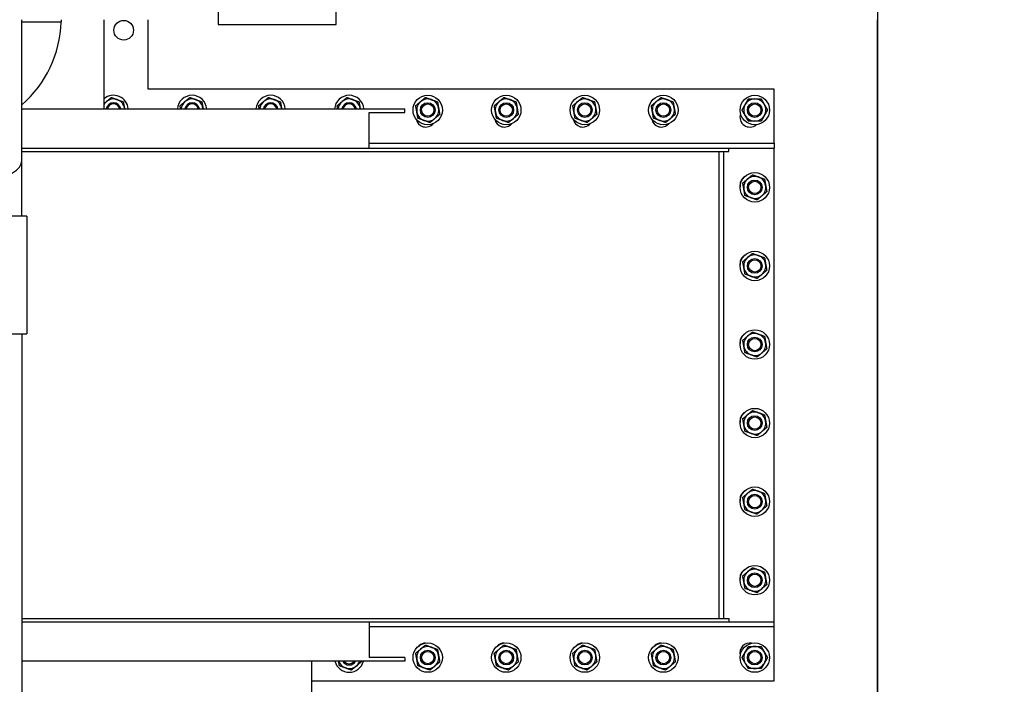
# Model space of a CAD drawing. Header units: inches. Extents: x 24 to 1128, y -94 to 748.
# Tile 397 of 573: x 429 to 479, y 492 to 526. Entities that reach past the tile are written whole.
import ezdxf

# ---------------------------------------------------------------- set-up
doc = ezdxf.new("R2010")
doc.units = ezdxf.units.IN
doc.header["$LTSCALE"] = 32
doc.header["$MEASUREMENT"] = 0
doc.layers.add('Dimension (ANSI)', color=7, linetype='Continuous', lineweight=25)
doc.layers.add('Visible (ANSI)', color=7, linetype='Continuous', lineweight=30)
doc.styles.add('Note Text (ANSI)', font='tahoma.ttf')
doc.dimstyles.new('Architectural (ANSI)', dxfattribs={"dimscale": 32, "dimtxt": 0.125, "dimasz": 0.098425, "dimexe": 0.125, "dimexo": 0.0625, "dimgap": 0.031496, "dimtad": 0, "dimtih": 1, "dimtoh": 1, "dimdec": 4, "dimrnd": 1e-08, "dimzin": 3, "dimdsep": 46, "dimlunit": 4, "dimtxsty": 'Note Text (ANSI)', "dimcen": 0.09, "dimdle": 0.393701, "dimclrd": 256, "dimclre": 256, "dimclrt": 256, "dimadec": 0, "dimazin": 3, "dimtfac": 0.96, "dimtofl": 0, "dimtmove": 0, "dimatfit": 3, "dimfxl": 1, "dimfrac": 2, "dimtolj": 1, "dimtzin": 12, "dimlwd": -1, "dimlwe": -1, "dimarcsym": 0})

# ---------------------------------------------------------------- blocks, each defined once
blk = doc.blocks.new('*D15')
at = {"layer": 'Defpoints', "color": 0, "transparency": 16777216}
for p in [(730.383, 552.029), (472.383, 538.198), (730.383, 454.747)]:
    blk.add_point(p, dxfattribs=at)
at = {"layer": 'Dimension (ANSI)', "transparency": 16777216}
for p, q in [((730.383, 550.029), (730.383, 450.747)), ((472.383, 536.198), (472.383, 450.747)), ((475.533, 454.747), (556.986, 454.747)), ((727.234, 454.747), (572.78, 454.747))]:
    blk.add_line(p, q, dxfattribs=at)
for points in [[(475.533, 455.272), (475.533, 454.222), (472.383, 454.747)], [(727.234, 455.272), (727.234, 454.222), (730.383, 454.747)]]:
    blk.add_solid(points, dxfattribs=at)
at = {"layer": 'Dimension (ANSI)', "transparency": 16777216, "insert": (557.994, 456.83), "char_height": 4, "attachment_point": 1, "style": 'Note Text (ANSI)'}
blk.add_mtext('\\A1;21\'-6"', dxfattribs=at)
blk = doc.blocks.new('*D22')
at = {"layer": 'Defpoints', "color": 0, "transparency": 16777216}
for p in [(438.48, 699.411), (351.857, 463.849), (472.383, 463.849)]:
    blk.add_point(p, dxfattribs=at)
at = {"layer": 'Dimension (ANSI)', "transparency": 16777216}
for p, q in [((436.48, 699.411), (347.857, 699.411)), ((351.857, 696.261), (351.857, 597.163)), ((351.857, 466.999), (351.857, 590.097)), ((470.383, 463.849), (347.857, 463.849))]:
    blk.add_line(p, q, dxfattribs=at)
for points in [[(351.332, 696.261), (352.382, 696.261), (351.857, 699.411)], [(351.332, 466.999), (352.382, 466.999), (351.857, 463.849)]]:
    blk.add_solid(points, dxfattribs=at)
at = {"layer": 'Dimension (ANSI)', "transparency": 16777216, "insert": (338.708, 596.155), "char_height": 4, "attachment_point": 1, "style": 'Note Text (ANSI)'}
blk.add_mtext('\\A1;19\'-7 9/16"', dxfattribs=at)

msp = doc.modelspace()

# ---------------------------------------------------------------- linework, layer by layer
at = {"layer": 'Visible (ANSI)'}
for p, q in [((438.80639, 538.44802), (438.80639, 525.94802)), ((444.80639, 525.94802), (444.80639, 538.44802)), ((428.80639, 519.0211), (428.80639, 526.19802)), ((428.80639, 526.08152), (430.80639, 526.08152)), ((430.80639, 526.19802), (430.80639, 526.08152)), ((432.99389, 521.66152), (432.99389, 526.19802)), ((435.24389, 522.66152), (435.24389, 526.19802)), ((472.38339, 463.84902), (472.38339, 526.19802)), ((438.80639, 525.94802), (444.80639, 525.94802)), ((467.12709, 522.66152), (435.24389, 522.66152)), ((467.12709, 519.91152), (467.12709, 522.66152)), ((428.80639, 521.66152), (448.30639, 521.66152)), ((448.30639, 521.47402), (448.30639, 521.66152)), ((446.49389, 521.47402), (448.30639, 521.47402)), ((446.49389, 519.66152), (446.49389, 521.47402)), ((428.80639, 519.66152), (464.68749, 519.66152)), ((446.49389, 519.91152), (467.12709, 519.91152)), ((464.68749, 519.66152), (464.80639, 519.66152)), ((464.80639, 519.48222), (464.80639, 519.66152)), ((464.80639, 519.66152), (467.12709, 519.66152)), ((467.12709, 519.91152), (467.12709, 519.66152)), ((467.12709, 495.53652), (467.12709, 519.66152)), ((428.80639, 519.48222), (464.68749, 519.48222)), ((428.80639, 516.19802), (428.80639, 519.0211)), ((464.30639, 519.48222), (464.30639, 495.71582)), ((464.55639, 495.71582), (464.55639, 519.48222)), ((464.68749, 519.48222), (464.80639, 519.48222)), ((429.05639, 516.19802), (416.55639, 516.19802)), ((429.05639, 516.19802), (429.05639, 510.19802)), ((416.55639, 510.19802), (429.05639, 510.19802)), ((428.80638, 510.19802), (428.80638, 491.52702)), ((428.80638, 495.71582), (464.68749, 495.71582)), ((428.80638, 495.53652), (464.68749, 495.53652)), ((446.49389, 495.53652), (446.49389, 493.72402)), ((464.68749, 495.71582), (464.80639, 495.71582)), ((464.68749, 495.53652), (464.80639, 495.53652)), ((464.80639, 495.71582), (464.80639, 495.53652)), ((464.80639, 495.53652), (467.12709, 495.53652)), ((467.12709, 495.28652), (467.12709, 495.53652)), ((467.12709, 495.28652), (446.49389, 495.28652)), ((467.12709, 492.53652), (467.12709, 495.28652)), ((448.30639, 493.53652), (428.80638, 493.53652)), ((443.55639, 493.53652), (443.55639, 490.34652)), ((448.30639, 493.72402), (446.49389, 493.72402)), ((448.30639, 493.72402), (448.30639, 493.53652)), ((443.55639, 492.53652), (467.12709, 492.53652))]:
    msp.add_line(p, q, dxfattribs=at)
for centre, radius in [((433.99389, 525.66152), 0.5), ((449.47714, 521.59902), 0.75), ((453.47714, 521.59902), 0.75), ((457.47714, 521.59902), 0.75), ((461.47714, 521.59902), 0.75), ((466.13339, 521.59902), 0.75), ((449.47714, 521.59902), 0.37513), ((449.47714, 521.59902), 0.375), ((449.47714, 521.59902), 0.31366), ((453.47714, 521.59902), 0.37513), ((453.47714, 521.59902), 0.375), ((453.47714, 521.59902), 0.31366), ((457.47714, 521.59902), 0.37513), ((457.47714, 521.59902), 0.375), ((457.47714, 521.59902), 0.31366), ((461.47714, 521.59902), 0.37513), ((461.47714, 521.59902), 0.375), ((461.47714, 521.59902), 0.31366), ((466.13339, 521.59902), 0.37513), ((466.13339, 521.59902), 0.375), ((466.13339, 521.59902), 0.31366), ((466.13339, 517.66152), 0.75), ((466.13339, 517.66152), 0.37513), ((466.13339, 517.66152), 0.375), ((466.13339, 517.66152), 0.31366), ((466.13339, 513.66152), 0.75), ((466.13339, 513.66152), 0.37513), ((466.13339, 513.66152), 0.375), ((466.13339, 513.66152), 0.31366), ((466.13339, 509.66152), 0.75), ((466.13339, 509.66152), 0.37513), ((466.13339, 509.66152), 0.375), ((466.13339, 509.66152), 0.31366), ((466.13339, 505.66152), 0.75), ((466.13339, 505.66152), 0.37513), ((466.13339, 505.66152), 0.375), ((466.13339, 505.66152), 0.31366), ((466.13339, 501.66152), 0.75), ((466.13339, 501.66152), 0.37513), ((466.13339, 501.66152), 0.375), ((466.13339, 501.66152), 0.31366), ((466.13339, 497.66152), 0.75), ((466.13339, 497.66152), 0.37513), ((466.13339, 497.66152), 0.375), ((466.13339, 497.66152), 0.31366), ((449.47714, 493.72402), 0.75), ((453.47714, 493.72402), 0.75), ((457.47714, 493.72402), 0.75), ((461.47714, 493.72402), 0.75), ((466.13339, 493.72402), 0.75), ((449.47714, 493.72402), 0.37513), ((449.47714, 493.72402), 0.375), ((449.47714, 493.72402), 0.31366), ((453.47714, 493.72402), 0.37513), ((453.47714, 493.72402), 0.375), ((453.47714, 493.72402), 0.31366), ((457.47714, 493.72402), 0.37513), ((457.47714, 493.72402), 0.375), ((457.47714, 493.72402), 0.31366), ((461.47714, 493.72402), 0.37513), ((461.47714, 493.72402), 0.375), ((461.47714, 493.72402), 0.31366), ((466.13339, 493.72402), 0.37513), ((466.13339, 493.72402), 0.375), ((466.13339, 493.72402), 0.31366)]:
    msp.add_circle(centre, radius, dxfattribs=at)
for centre, radius, start, end in [((424.98237, 526.2576), 5.82669, 311.017927, 358.268238), ((433.47714, 521.59902), 0.75, 4.780192, 130.115709), ((433.47714, 521.59902), 0.5625, 130.16068, 149.216925), ((433.47714, 521.59902), 0.5625, 70.16068, 130.16068), ((433.47714, 521.59902), 0.5625, 10.16068, 70.16068), ((437.47714, 521.59902), 0.75, 4.780192, 175.219808), ((437.47714, 521.59902), 0.5625, 130.16068, 173.62063), ((437.47714, 521.59902), 0.5625, 70.16068, 130.16068), ((437.47714, 521.59902), 0.5625, 10.16068, 70.16068), ((441.47714, 521.59902), 0.75, 4.780192, 175.219808), ((441.47714, 521.59902), 0.5625, 130.16068, 173.62063), ((441.47714, 521.59902), 0.5625, 70.16068, 130.16068), ((441.47714, 521.59902), 0.5625, 10.16068, 70.16068), ((445.47714, 521.59902), 0.75, 4.780192, 175.219808), ((445.47714, 521.59902), 0.5625, 130.16068, 173.62063), ((445.47714, 521.59902), 0.5625, 70.16068, 130.16068), ((445.47714, 521.59902), 0.5625, 10.16068, 70.16068), ((449.47714, 521.59902), 0.5625, 130.16068, 190.16068), ((449.47714, 521.59902), 0.5625, 70.16068, 130.16068), ((449.47714, 521.59902), 0.5625, 10.16068, 70.16068), ((453.47714, 521.59902), 0.5625, 130.16068, 190.16068), ((453.47714, 521.59902), 0.5625, 70.16068, 130.16068), ((453.47714, 521.59902), 0.5625, 10.16068, 70.16068), ((457.47714, 521.59902), 0.5625, 130.16068, 190.16068), ((457.47714, 521.59902), 0.5625, 70.16068, 130.16068), ((457.47714, 521.59902), 0.5625, 10.16068, 70.16068), ((461.47714, 521.59902), 0.5625, 130.16068, 190.16068), ((461.47714, 521.59902), 0.5625, 70.16068, 130.16068), ((461.47714, 521.59902), 0.5625, 10.16068, 70.16068), ((466.13339, 521.59902), 0.5625, 90, 150), ((466.13339, 521.59902), 0.5625, 30, 90), ((433.47714, 521.59902), 0.37513, 9.5908, 170.4092), ((433.47714, 521.59902), 0.375, 9.594068, 170.405932), ((433.47714, 521.59902), 0.31366, 11.493895, 168.506105), ((433.47714, 521.59902), 0.5625, 6.37937, 10.16068), ((437.47714, 521.59902), 0.37513, 9.5908, 170.4092), ((437.47714, 521.59902), 0.375, 9.594068, 170.405932), ((437.47714, 521.59902), 0.31366, 11.493895, 168.506105), ((437.47714, 521.59902), 0.5625, 6.37937, 10.16068), ((441.47714, 521.59902), 0.37513, 9.5908, 170.4092), ((441.47714, 521.59902), 0.375, 9.594068, 170.405932), ((441.47714, 521.59902), 0.31366, 11.493895, 168.506105), ((441.47714, 521.59902), 0.5625, 6.37937, 10.16068), ((445.47714, 521.59902), 0.37513, 9.5908, 170.4092), ((445.47714, 521.59902), 0.375, 9.594068, 170.405932), ((445.47714, 521.59902), 0.31366, 11.493895, 168.506105), ((445.47714, 521.59902), 0.5625, 6.37937, 10.16068), ((449.47714, 521.59902), 0.5625, 310.16068, 10.16068), ((453.47714, 521.59902), 0.5625, 310.16068, 10.16068), ((457.47714, 521.59902), 0.5625, 310.16068, 10.16068), ((461.47714, 521.59902), 0.5625, 310.16068, 10.16068), ((466.13339, 521.59902), 0.5625, 150, 210), ((466.13339, 521.59902), 0.5625, 330, 30), ((449.37709, 521.23222), 0.5, 190.957531, 318.528266), ((449.47714, 521.59902), 0.5625, 190.16068, 250.16068), ((449.47714, 521.59902), 0.5625, 250.16068, 310.16068), ((453.37709, 521.23222), 0.5, 190.957531, 318.528266), ((453.47714, 521.59902), 0.5625, 190.16068, 250.16068), ((453.47714, 521.59902), 0.5625, 250.16068, 310.16068), ((457.37709, 521.23222), 0.5, 190.957531, 318.528266), ((457.47714, 521.59902), 0.5625, 190.16068, 250.16068), ((457.47714, 521.59902), 0.5625, 250.16068, 310.16068), ((461.37709, 521.23222), 0.5, 190.957531, 318.528266), ((461.47714, 521.59902), 0.5625, 190.16068, 250.16068), ((461.47714, 521.59902), 0.5625, 250.16068, 310.16068), ((465.87709, 521.23222), 0.5, 159.58663, 310.525835), ((466.13339, 521.59902), 0.5625, 210, 270), ((466.13339, 521.59902), 0.5625, 270, 330), ((465.87709, 517.77832), 0.5, 121.377717, 189.62326), ((466.13339, 517.66152), 0.5625, 130.16068, 190.16068), ((466.13339, 517.66152), 0.5625, 70.16068, 130.16068), ((466.13339, 517.66152), 0.5625, 10.16068, 70.16068), ((466.13339, 517.66152), 0.5625, 190.16068, 250.16068), ((466.13339, 517.66152), 0.5625, 310.16068, 10.16068), ((466.13339, 517.66152), 0.5625, 250.16068, 310.16068), ((465.87709, 513.77832), 0.5, 121.377717, 189.62326), ((466.13339, 513.66152), 0.5625, 130.16068, 190.16068), ((466.13339, 513.66152), 0.5625, 70.16068, 130.16068), ((466.13339, 513.66152), 0.5625, 10.16068, 70.16068), ((466.13339, 513.66152), 0.5625, 190.16068, 250.16068), ((466.13339, 513.66152), 0.5625, 310.16068, 10.16068), ((466.13339, 513.66152), 0.5625, 250.16068, 310.16068), ((465.87709, 509.77832), 0.5, 121.377717, 189.62326), ((466.13339, 509.66152), 0.5625, 130.16068, 190.16068), ((466.13339, 509.66152), 0.5625, 70.16068, 130.16068), ((466.13339, 509.66152), 0.5625, 10.16068, 70.16068), ((466.13339, 509.66152), 0.5625, 190.16068, 250.16068), ((466.13339, 509.66152), 0.5625, 310.16068, 10.16068), ((466.13339, 509.66152), 0.5625, 250.16068, 310.16068), ((465.87709, 505.77832), 0.5, 121.377717, 189.62326), ((466.13339, 505.66152), 0.5625, 130.16068, 190.16068), ((466.13339, 505.66152), 0.5625, 70.16068, 130.16068), ((466.13339, 505.66152), 0.5625, 10.16068, 70.16068), ((466.13339, 505.66152), 0.5625, 190.16068, 250.16068), ((466.13339, 505.66152), 0.5625, 310.16068, 10.16068), ((466.13339, 505.66152), 0.5625, 250.16068, 310.16068), ((465.87709, 501.77832), 0.5, 121.377717, 189.62326), ((466.13339, 501.66152), 0.5625, 130.16068, 190.16068), ((466.13339, 501.66152), 0.5625, 70.16068, 130.16068), ((466.13339, 501.66152), 0.5625, 10.16068, 70.16068), ((466.13339, 501.66152), 0.5625, 190.16068, 250.16068), ((466.13339, 501.66152), 0.5625, 310.16068, 10.16068), ((466.13339, 501.66152), 0.5625, 250.16068, 310.16068), ((465.87709, 497.77832), 0.5, 121.377717, 189.62326), ((466.13339, 497.66152), 0.5625, 130.16068, 190.16068), ((466.13339, 497.66152), 0.5625, 70.16068, 130.16068), ((466.13339, 497.66152), 0.5625, 10.16068, 70.16068), ((466.13339, 497.66152), 0.5625, 190.16068, 250.16068), ((466.13339, 497.66152), 0.5625, 310.16068, 10.16068), ((466.13339, 497.66152), 0.5625, 250.16068, 310.16068), ((449.37709, 493.96582), 0.5, 91.30917, 133.647606), ((453.37709, 493.96582), 0.5, 91.30917, 133.647606), ((457.37709, 493.96582), 0.5, 91.30917, 133.647606), ((461.37709, 493.96582), 0.5, 91.30917, 133.647606), ((465.87709, 493.96582), 0.5, 78.978827, 194.356063), ((449.47714, 493.72402), 0.5625, 130.16068, 190.16068), ((449.47714, 493.72402), 0.5625, 70.16068, 130.16068), ((449.47714, 493.72402), 0.5625, 10.16068, 70.16068), ((453.47714, 493.72402), 0.5625, 130.16068, 190.16068), ((453.47714, 493.72402), 0.5625, 70.16068, 130.16068), ((453.47714, 493.72402), 0.5625, 10.16068, 70.16068), ((457.47714, 493.72402), 0.5625, 130.16068, 190.16068), ((457.47714, 493.72402), 0.5625, 70.16068, 130.16068), ((457.47714, 493.72402), 0.5625, 10.16068, 70.16068), ((461.47714, 493.72402), 0.5625, 130.16068, 190.16068), ((461.47714, 493.72402), 0.5625, 70.16068, 130.16068), ((461.47714, 493.72402), 0.5625, 10.16068, 70.16068), ((466.13339, 493.72402), 0.5625, 150, 210), ((466.13339, 493.72402), 0.5625, 90, 150), ((466.13339, 493.72402), 0.5625, 30, 90), ((466.13339, 493.72402), 0.5625, 330, 30), ((445.47714, 493.72402), 0.75, 194.477512, 345.522488), ((445.47714, 493.72402), 0.5625, 199.471221, 250.16068), ((445.47714, 493.72402), 0.37513, 209.988838, 330.011162), ((445.47714, 493.72402), 0.375, 210, 330), ((445.47714, 493.72402), 0.31366, 216.711822, 323.288178), ((445.47714, 493.72402), 0.5625, 310.16068, 340.528779), ((449.47714, 493.72402), 0.5625, 190.16068, 250.16068), ((449.47714, 493.72402), 0.5625, 310.16068, 10.16068), ((453.47714, 493.72402), 0.5625, 190.16068, 250.16068), ((453.47714, 493.72402), 0.5625, 310.16068, 10.16068), ((457.47714, 493.72402), 0.5625, 190.16068, 250.16068), ((457.47714, 493.72402), 0.5625, 310.16068, 10.16068), ((461.47714, 493.72402), 0.5625, 190.16068, 250.16068), ((461.47714, 493.72402), 0.5625, 310.16068, 10.16068), ((466.13339, 493.72402), 0.5625, 210, 270), ((466.13339, 493.72402), 0.5625, 270, 330), ((445.47714, 493.72402), 0.5625, 250.16068, 310.16068), ((449.47714, 493.72402), 0.5625, 250.16068, 310.16068), ((453.47714, 493.72402), 0.5625, 250.16068, 310.16068), ((457.47714, 493.72402), 0.5625, 250.16068, 310.16068), ((461.47714, 493.72402), 0.5625, 250.16068, 310.16068)]:
    msp.add_arc(centre, radius, start, end, dxfattribs=at)
msp.add_ellipse((422.80639, 519.0211), major_axis=(6, 0), ratio=0.26794919, start_param=4.71759734, end_param=6.28318531, dxfattribs=at)
msp.add_ellipse((422.80639, 519.0211), major_axis=(6, 0), ratio=0.26794919, start_param=4.71759734, end_param=6.28318531, dxfattribs=at)
for points, weights in [([(432.99389, 521.92723), (433.05527, 521.97903), (433.11437, 522.0289)], [1.01897635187, 1.01912010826, 1]), ([(433.11437, 522.0289), (433.22956, 522.1261), (433.36256, 522.23835)], [1, 1.0379548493, 1]), ([(433.36256, 522.23835), (433.52627, 522.17928), (433.66805, 522.12813)], [1, 1.0379548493, 1]), ([(433.66805, 522.12813), (433.80982, 522.07698), (433.97353, 522.01791)], [1, 1.0379548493, 1]), ([(433.97353, 522.01791), (434.00423, 521.8466), (434.03082, 521.69825)], [1, 1.0379548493, 1]), ([(436.86617, 521.81945), (436.99918, 521.93169), (437.11437, 522.0289)], [1, 1.0379548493, 1]), ([(437.11437, 522.0289), (437.22956, 522.1261), (437.36256, 522.23835)], [1, 1.0379548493, 1]), ([(437.36256, 522.23835), (437.52627, 522.17928), (437.66805, 522.12813)], [1, 1.0379548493, 1]), ([(437.66805, 522.12813), (437.80982, 522.07698), (437.97353, 522.01791)], [1, 1.0379548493, 1]), ([(437.97353, 522.01791), (438.00423, 521.8466), (438.03082, 521.69825)], [1, 1.0379548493, 1]), ([(440.86617, 521.81945), (440.99918, 521.93169), (441.11437, 522.0289)], [1, 1.0379548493, 1]), ([(441.11437, 522.0289), (441.22956, 522.1261), (441.36256, 522.23835)], [1, 1.0379548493, 1]), ([(441.36256, 522.23835), (441.52627, 522.17928), (441.66805, 522.12813)], [1, 1.0379548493, 1]), ([(441.66805, 522.12813), (441.80982, 522.07698), (441.97353, 522.01791)], [1, 1.0379548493, 1]), ([(441.97353, 522.01791), (442.00423, 521.8466), (442.03082, 521.69825)], [1, 1.0379548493, 1]), ([(444.86617, 521.81945), (444.99918, 521.93169), (445.11437, 522.0289)], [1, 1.0379548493, 1]), ([(445.11437, 522.0289), (445.22956, 522.1261), (445.36256, 522.23835)], [1, 1.0379548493, 1]), ([(445.36256, 522.23835), (445.52627, 522.17928), (445.66805, 522.12813)], [1, 1.0379548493, 1]), ([(445.66805, 522.12813), (445.80982, 522.07698), (445.97353, 522.01791)], [1, 1.0379548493, 1]), ([(445.97353, 522.01791), (446.00423, 521.8466), (446.03082, 521.69825)], [1, 1.0379548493, 1]), ([(448.86617, 521.81945), (448.99918, 521.93169), (449.11437, 522.0289)], [1, 1.0379548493, 1]), ([(449.11437, 522.0289), (449.22956, 522.1261), (449.36256, 522.23835)], [1, 1.0379548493, 1]), ([(449.36256, 522.23835), (449.52627, 522.17928), (449.66805, 522.12813)], [1, 1.0379548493, 1]), ([(449.66805, 522.12813), (449.80982, 522.07698), (449.97353, 522.01791)], [1, 1.0379548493, 1]), ([(449.97353, 522.01791), (450.00423, 521.8466), (450.03082, 521.69825)], [1, 1.0379548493, 1]), ([(452.86617, 521.81945), (452.99918, 521.93169), (453.11437, 522.0289)], [1, 1.0379548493, 1]), ([(453.11437, 522.0289), (453.22956, 522.1261), (453.36256, 522.23835)], [1, 1.0379548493, 1]), ([(453.36256, 522.23835), (453.52627, 522.17928), (453.66805, 522.12813)], [1, 1.0379548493, 1]), ([(453.66805, 522.12813), (453.80982, 522.07698), (453.97353, 522.01791)], [1, 1.0379548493, 1]), ([(453.97353, 522.01791), (454.00423, 521.8466), (454.03082, 521.69825)], [1, 1.0379548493, 1]), ([(456.86617, 521.81945), (456.99918, 521.93169), (457.11437, 522.0289)], [1, 1.0379548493, 1]), ([(457.11437, 522.0289), (457.22956, 522.1261), (457.36256, 522.23835)], [1, 1.0379548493, 1]), ([(457.36256, 522.23835), (457.52627, 522.17928), (457.66805, 522.12813)], [1, 1.0379548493, 1]), ([(457.66805, 522.12813), (457.80982, 522.07698), (457.97353, 522.01791)], [1, 1.0379548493, 1]), ([(457.97353, 522.01791), (458.00423, 521.8466), (458.03082, 521.69825)], [1, 1.0379548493, 1]), ([(460.86617, 521.81945), (460.99918, 521.93169), (461.11437, 522.0289)], [1, 1.0379548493, 1]), ([(461.11437, 522.0289), (461.22956, 522.1261), (461.36256, 522.23835)], [1, 1.0379548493, 1]), ([(461.36256, 522.23835), (461.52627, 522.17928), (461.66805, 522.12813)], [1, 1.0379548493, 1]), ([(461.66805, 522.12813), (461.80982, 522.07698), (461.97353, 522.01791)], [1, 1.0379548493, 1]), ([(461.97353, 522.01791), (462.00423, 521.8466), (462.03082, 521.69825)], [1, 1.0379548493, 1]), ([(465.64625, 521.88027), (465.72162, 522.01079), (465.80863, 522.16152)], [1, 1.0379548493, 1]), ([(465.80863, 522.16152), (465.98267, 522.16152), (466.13339, 522.16152)], [1, 1.0379548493, 1]), ([(466.13339, 522.16152), (466.28412, 522.16152), (466.45815, 522.16152)], [1, 1.0379548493, 1]), ([(466.45815, 522.16152), (466.54517, 522.01079), (466.62053, 521.88027)], [1, 1.0379548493, 1]), ([(434.03082, 521.69825), (434.03411, 521.6799), (434.0374, 521.66152)], [1, 1.00454217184, 1.00799719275]), ([(436.89448, 521.66152), (436.88106, 521.73642), (436.86617, 521.81945)], [1.01893136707, 1.01804251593, 1]), ([(438.03082, 521.69825), (438.03411, 521.6799), (438.0374, 521.66152)], [1, 1.00454217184, 1.00799719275]), ([(440.89448, 521.66152), (440.88106, 521.73642), (440.86617, 521.81945)], [1.01893136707, 1.01804251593, 1]), ([(442.03082, 521.69825), (442.03411, 521.6799), (442.0374, 521.66152)], [1, 1.00454217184, 1.00799719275]), ([(444.89448, 521.66152), (444.88106, 521.73642), (444.86617, 521.81945)], [1.01893136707, 1.01804251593, 1]), ([(446.03082, 521.69825), (446.03411, 521.6799), (446.0374, 521.66152)], [1, 1.00454217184, 1.00799719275]), ([(448.92347, 521.49978), (448.89688, 521.64814), (448.86617, 521.81945)], [1, 1.0379548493, 1]), ([(450.03082, 521.69825), (450.05741, 521.54989), (450.08811, 521.37858)], [1, 1.0379548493, 1]), ([(452.92347, 521.49978), (452.89688, 521.64814), (452.86617, 521.81945)], [1, 1.0379548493, 1]), ([(454.03082, 521.69825), (454.05741, 521.54989), (454.08811, 521.37858)], [1, 1.0379548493, 1]), ([(456.92347, 521.49978), (456.89688, 521.64814), (456.86617, 521.81945)], [1, 1.0379548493, 1]), ([(458.03082, 521.69825), (458.05741, 521.54989), (458.08811, 521.37858)], [1, 1.0379548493, 1]), ([(460.92347, 521.49978), (460.89688, 521.64814), (460.86617, 521.81945)], [1, 1.0379548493, 1]), ([(462.03082, 521.69825), (462.05741, 521.54989), (462.08811, 521.37858)], [1, 1.0379548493, 1]), ([(465.48387, 521.59902), (465.57089, 521.74974), (465.64625, 521.88027)], [1, 1.0379548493, 1]), ([(465.64625, 521.31777), (465.57089, 521.44829), (465.48387, 521.59902)], [1, 1.0379548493, 1]), ([(466.62053, 521.88027), (466.69589, 521.74974), (466.78291, 521.59902)], [1, 1.0379548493, 1]), ([(466.78291, 521.59902), (466.69589, 521.44829), (466.62053, 521.31777)], [1, 1.0379548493, 1]), ([(448.98076, 521.18012), (448.95005, 521.35143), (448.92347, 521.49978)], [1, 1.0379548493, 1]), ([(449.28624, 521.0699), (449.14446, 521.12105), (448.98076, 521.18012)], [1, 1.0379548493, 1]), ([(449.59172, 520.95968), (449.42802, 521.01875), (449.28624, 521.0699)], [1, 1.0379548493, 1]), ([(449.83992, 521.16913), (449.72473, 521.07193), (449.59172, 520.95968)], [1, 1.0379548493, 1]), ([(450.08811, 521.37858), (449.95511, 521.26634), (449.83992, 521.16913)], [1, 1.0379548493, 1]), ([(452.98076, 521.18012), (452.95005, 521.35143), (452.92347, 521.49978)], [1, 1.0379548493, 1]), ([(453.28624, 521.0699), (453.14446, 521.12105), (452.98076, 521.18012)], [1, 1.0379548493, 1]), ([(453.59172, 520.95968), (453.42802, 521.01875), (453.28624, 521.0699)], [1, 1.0379548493, 1]), ([(453.83992, 521.16913), (453.72473, 521.07193), (453.59172, 520.95968)], [1, 1.0379548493, 1]), ([(454.08811, 521.37858), (453.95511, 521.26634), (453.83992, 521.16913)], [1, 1.0379548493, 1]), ([(456.98076, 521.18012), (456.95005, 521.35143), (456.92347, 521.49978)], [1, 1.0379548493, 1]), ([(457.28624, 521.0699), (457.14446, 521.12105), (456.98076, 521.18012)], [1, 1.0379548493, 1]), ([(457.59172, 520.95968), (457.42802, 521.01875), (457.28624, 521.0699)], [1, 1.0379548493, 1]), ([(457.83992, 521.16913), (457.72473, 521.07193), (457.59172, 520.95968)], [1, 1.0379548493, 1]), ([(458.08811, 521.37858), (457.95511, 521.26634), (457.83992, 521.16913)], [1, 1.0379548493, 1]), ([(460.98076, 521.18012), (460.95005, 521.35143), (460.92347, 521.49978)], [1, 1.0379548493, 1]), ([(461.28624, 521.0699), (461.14446, 521.12105), (460.98076, 521.18012)], [1, 1.0379548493, 1]), ([(461.59172, 520.95968), (461.42802, 521.01875), (461.28624, 521.0699)], [1, 1.0379548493, 1]), ([(461.83992, 521.16913), (461.72473, 521.07193), (461.59172, 520.95968)], [1, 1.0379548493, 1]), ([(462.08811, 521.37858), (461.95511, 521.26634), (461.83992, 521.16913)], [1, 1.0379548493, 1]), ([(465.80863, 521.03652), (465.72162, 521.18724), (465.64625, 521.31777)], [1, 1.0379548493, 1]), ([(466.13339, 521.03652), (465.98267, 521.03652), (465.80863, 521.03652)], [1, 1.0379548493, 1]), ([(466.45815, 521.03652), (466.28412, 521.03652), (466.13339, 521.03652)], [1, 1.0379548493, 1]), ([(466.62053, 521.31777), (466.54517, 521.18724), (466.45815, 521.03652)], [1, 1.0379548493, 1]), ([(465.52242, 517.88195), (465.65543, 517.99419), (465.77062, 518.0914)], [1, 1.0379548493, 1]), ([(465.77062, 518.0914), (465.88581, 518.1886), (466.01881, 518.30085)], [1, 1.0379548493, 1]), ([(466.01881, 518.30085), (466.18252, 518.24178), (466.3243, 518.19063)], [1, 1.0379548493, 1]), ([(466.3243, 518.19063), (466.46607, 518.13948), (466.62978, 518.08041)], [1, 1.0379548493, 1]), ([(466.62978, 518.08041), (466.66048, 517.9091), (466.68707, 517.76075)], [1, 1.0379548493, 1]), ([(465.57972, 517.56228), (465.55313, 517.71064), (465.52242, 517.88195)], [1, 1.0379548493, 1]), ([(465.63701, 517.24262), (465.6063, 517.41393), (465.57972, 517.56228)], [1, 1.0379548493, 1]), ([(466.68707, 517.76075), (466.71366, 517.61239), (466.74436, 517.44108)], [1, 1.0379548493, 1]), ([(465.94249, 517.1324), (465.80071, 517.18355), (465.63701, 517.24262)], [1, 1.0379548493, 1]), ([(466.24797, 517.02218), (466.08427, 517.08125), (465.94249, 517.1324)], [1, 1.0379548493, 1]), ([(466.49617, 517.23163), (466.38098, 517.13443), (466.24797, 517.02218)], [1, 1.0379548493, 1]), ([(466.74436, 517.44108), (466.61136, 517.32884), (466.49617, 517.23163)], [1, 1.0379548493, 1]), ([(465.52242, 513.88195), (465.65543, 513.99419), (465.77062, 514.0914)], [1, 1.0379548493, 1]), ([(465.77062, 514.0914), (465.88581, 514.1886), (466.01881, 514.30085)], [1, 1.0379548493, 1]), ([(466.01881, 514.30085), (466.18252, 514.24178), (466.3243, 514.19063)], [1, 1.0379548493, 1]), ([(466.3243, 514.19063), (466.46607, 514.13948), (466.62978, 514.08041)], [1, 1.0379548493, 1]), ([(466.62978, 514.08041), (466.66048, 513.9091), (466.68707, 513.76075)], [1, 1.0379548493, 1]), ([(465.57972, 513.56228), (465.55313, 513.71064), (465.52242, 513.88195)], [1, 1.0379548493, 1]), ([(465.63701, 513.24262), (465.6063, 513.41393), (465.57972, 513.56228)], [1, 1.0379548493, 1]), ([(466.68707, 513.76075), (466.71366, 513.61239), (466.74436, 513.44108)], [1, 1.0379548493, 1]), ([(465.94249, 513.1324), (465.80071, 513.18355), (465.63701, 513.24262)], [1, 1.0379548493, 1]), ([(466.24797, 513.02218), (466.08427, 513.08125), (465.94249, 513.1324)], [1, 1.0379548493, 1]), ([(466.49617, 513.23163), (466.38098, 513.13443), (466.24797, 513.02218)], [1, 1.0379548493, 1]), ([(466.74436, 513.44108), (466.61136, 513.32884), (466.49617, 513.23163)], [1, 1.0379548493, 1]), ([(465.52242, 509.88195), (465.65543, 509.99419), (465.77062, 510.0914)], [1, 1.0379548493, 1]), ([(465.77062, 510.0914), (465.88581, 510.1886), (466.01881, 510.30085)], [1, 1.0379548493, 1]), ([(466.01881, 510.30085), (466.18252, 510.24178), (466.3243, 510.19063)], [1, 1.0379548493, 1]), ([(466.3243, 510.19063), (466.46607, 510.13948), (466.62978, 510.08041)], [1, 1.0379548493, 1]), ([(466.62978, 510.08041), (466.66048, 509.9091), (466.68707, 509.76075)], [1, 1.0379548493, 1]), ([(465.57972, 509.56228), (465.55313, 509.71064), (465.52242, 509.88195)], [1, 1.0379548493, 1]), ([(465.63701, 509.24262), (465.6063, 509.41393), (465.57972, 509.56228)], [1, 1.0379548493, 1]), ([(466.68707, 509.76075), (466.71366, 509.61239), (466.74436, 509.44108)], [1, 1.0379548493, 1]), ([(465.94249, 509.1324), (465.80071, 509.18355), (465.63701, 509.24262)], [1, 1.0379548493, 1]), ([(466.24797, 509.02218), (466.08427, 509.08125), (465.94249, 509.1324)], [1, 1.0379548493, 1]), ([(466.49617, 509.23163), (466.38098, 509.13443), (466.24797, 509.02218)], [1, 1.0379548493, 1]), ([(466.74436, 509.44108), (466.61136, 509.32884), (466.49617, 509.23163)], [1, 1.0379548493, 1]), ([(465.52242, 505.88195), (465.65543, 505.99419), (465.77062, 506.0914)], [1, 1.0379548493, 1]), ([(465.77062, 506.0914), (465.88581, 506.1886), (466.01881, 506.30085)], [1, 1.0379548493, 1]), ([(466.01881, 506.30085), (466.18252, 506.24178), (466.3243, 506.19063)], [1, 1.0379548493, 1]), ([(466.3243, 506.19063), (466.46607, 506.13948), (466.62978, 506.08041)], [1, 1.0379548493, 1]), ([(466.62978, 506.08041), (466.66048, 505.9091), (466.68707, 505.76075)], [1, 1.0379548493, 1]), ([(465.57972, 505.56228), (465.55313, 505.71064), (465.52242, 505.88195)], [1, 1.0379548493, 1]), ([(465.63701, 505.24262), (465.6063, 505.41393), (465.57972, 505.56228)], [1, 1.0379548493, 1]), ([(466.68707, 505.76075), (466.71366, 505.61239), (466.74436, 505.44108)], [1, 1.0379548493, 1]), ([(465.94249, 505.1324), (465.80071, 505.18355), (465.63701, 505.24262)], [1, 1.0379548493, 1]), ([(466.24797, 505.02218), (466.08427, 505.08125), (465.94249, 505.1324)], [1, 1.0379548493, 1]), ([(466.49617, 505.23163), (466.38098, 505.13443), (466.24797, 505.02218)], [1, 1.0379548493, 1]), ([(466.74436, 505.44108), (466.61136, 505.32884), (466.49617, 505.23163)], [1, 1.0379548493, 1]), ([(465.52242, 501.88195), (465.65543, 501.99419), (465.77062, 502.0914)], [1, 1.0379548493, 1]), ([(465.77062, 502.0914), (465.88581, 502.1886), (466.01881, 502.30085)], [1, 1.0379548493, 1]), ([(466.01881, 502.30085), (466.18252, 502.24178), (466.3243, 502.19063)], [1, 1.0379548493, 1]), ([(466.3243, 502.19063), (466.46607, 502.13948), (466.62978, 502.08041)], [1, 1.0379548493, 1]), ([(466.62978, 502.08041), (466.66048, 501.9091), (466.68707, 501.76075)], [1, 1.0379548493, 1]), ([(465.57972, 501.56228), (465.55313, 501.71064), (465.52242, 501.88195)], [1, 1.0379548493, 1]), ([(465.63701, 501.24262), (465.6063, 501.41393), (465.57972, 501.56228)], [1, 1.0379548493, 1]), ([(466.68707, 501.76075), (466.71366, 501.61239), (466.74436, 501.44108)], [1, 1.0379548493, 1]), ([(465.94249, 501.1324), (465.80071, 501.18355), (465.63701, 501.24262)], [1, 1.0379548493, 1]), ([(466.24797, 501.02218), (466.08427, 501.08125), (465.94249, 501.1324)], [1, 1.0379548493, 1]), ([(466.49617, 501.23163), (466.38098, 501.13443), (466.24797, 501.02218)], [1, 1.0379548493, 1]), ([(466.74436, 501.44108), (466.61136, 501.32884), (466.49617, 501.23163)], [1, 1.0379548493, 1]), ([(465.52242, 497.88195), (465.65543, 497.99419), (465.77062, 498.0914)], [1, 1.0379548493, 1]), ([(465.77062, 498.0914), (465.88581, 498.1886), (466.01881, 498.30085)], [1, 1.0379548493, 1]), ([(466.01881, 498.30085), (466.18252, 498.24178), (466.3243, 498.19063)], [1, 1.0379548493, 1]), ([(466.3243, 498.19063), (466.46607, 498.13948), (466.62978, 498.08041)], [1, 1.0379548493, 1]), ([(466.62978, 498.08041), (466.66048, 497.9091), (466.68707, 497.76075)], [1, 1.0379548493, 1]), ([(465.57972, 497.56228), (465.55313, 497.71064), (465.52242, 497.88195)], [1, 1.0379548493, 1]), ([(465.63701, 497.24262), (465.6063, 497.41393), (465.57972, 497.56228)], [1, 1.0379548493, 1]), ([(466.74436, 497.44108), (466.61136, 497.32884), (466.49617, 497.23163)], [1, 1.0379548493, 1]), ([(466.68707, 497.76075), (466.71366, 497.61239), (466.74436, 497.44108)], [1, 1.0379548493, 1]), ([(465.94249, 497.1324), (465.80071, 497.18355), (465.63701, 497.24262)], [1, 1.0379548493, 1]), ([(466.24797, 497.02218), (466.08427, 497.08125), (465.94249, 497.1324)], [1, 1.0379548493, 1]), ([(466.49617, 497.23163), (466.38098, 497.13443), (466.24797, 497.02218)], [1, 1.0379548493, 1]), ([(448.86617, 493.94445), (448.99918, 494.05669), (449.11437, 494.1539)], [1, 1.0379548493, 1]), ([(448.92347, 493.62478), (448.89688, 493.77314), (448.86617, 493.94445)], [1, 1.0379548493, 1]), ([(449.11437, 494.1539), (449.22956, 494.2511), (449.36256, 494.36335)], [1, 1.0379548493, 1]), ([(449.36256, 494.36335), (449.52627, 494.30428), (449.66805, 494.25313)], [1, 1.0379548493, 1]), ([(449.66805, 494.25313), (449.80982, 494.20198), (449.97353, 494.14291)], [1, 1.0379548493, 1]), ([(449.97353, 494.14291), (450.00423, 493.9716), (450.03082, 493.82325)], [1, 1.0379548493, 1]), ([(452.86617, 493.94445), (452.99918, 494.05669), (453.11437, 494.1539)], [1, 1.0379548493, 1]), ([(452.92347, 493.62478), (452.89688, 493.77314), (452.86617, 493.94445)], [1, 1.0379548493, 1]), ([(453.11437, 494.1539), (453.22956, 494.2511), (453.36256, 494.36335)], [1, 1.0379548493, 1]), ([(453.36256, 494.36335), (453.52627, 494.30428), (453.66805, 494.25313)], [1, 1.0379548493, 1]), ([(453.66805, 494.25313), (453.80982, 494.20198), (453.97353, 494.14291)], [1, 1.0379548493, 1]), ([(453.97353, 494.14291), (454.00423, 493.9716), (454.03082, 493.82325)], [1, 1.0379548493, 1]), ([(456.86617, 493.94445), (456.99918, 494.05669), (457.11437, 494.1539)], [1, 1.0379548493, 1]), ([(456.92347, 493.62478), (456.89688, 493.77314), (456.86617, 493.94445)], [1, 1.0379548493, 1]), ([(457.11437, 494.1539), (457.22956, 494.2511), (457.36256, 494.36335)], [1, 1.0379548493, 1]), ([(457.36256, 494.36335), (457.52627, 494.30428), (457.66805, 494.25313)], [1, 1.0379548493, 1]), ([(457.66805, 494.25313), (457.80982, 494.20198), (457.97353, 494.14291)], [1, 1.0379548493, 1]), ([(457.97353, 494.14291), (458.00423, 493.9716), (458.03082, 493.82325)], [1, 1.0379548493, 1]), ([(460.86617, 493.94445), (460.99918, 494.05669), (461.11437, 494.1539)], [1, 1.0379548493, 1]), ([(460.92347, 493.62478), (460.89688, 493.77314), (460.86617, 493.94445)], [1, 1.0379548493, 1]), ([(461.11437, 494.1539), (461.22956, 494.2511), (461.36256, 494.36335)], [1, 1.0379548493, 1]), ([(461.36256, 494.36335), (461.52627, 494.30428), (461.66805, 494.25313)], [1, 1.0379548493, 1]), ([(461.66805, 494.25313), (461.80982, 494.20198), (461.97353, 494.14291)], [1, 1.0379548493, 1]), ([(461.97353, 494.14291), (462.00423, 493.9716), (462.03082, 493.82325)], [1, 1.0379548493, 1]), ([(465.48387, 493.72402), (465.57089, 493.87474), (465.64625, 494.00527)], [1, 1.0379548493, 1]), ([(465.64625, 494.00527), (465.72162, 494.13579), (465.80863, 494.28652)], [1, 1.0379548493, 1]), ([(465.80863, 494.28652), (465.98267, 494.28652), (466.13339, 494.28652)], [1, 1.0379548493, 1]), ([(466.13339, 494.28652), (466.28412, 494.28652), (466.45815, 494.28652)], [1, 1.0379548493, 1]), ([(466.45815, 494.28652), (466.54517, 494.13579), (466.62053, 494.00527)], [1, 1.0379548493, 1]), ([(466.62053, 494.00527), (466.69589, 493.87474), (466.78291, 493.72402)], [1, 1.0379548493, 1]), ([(444.98076, 493.30512), (444.95866, 493.4284), (444.93929, 493.53652)], [1, 1.02702667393, 1.01556334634]), ([(446.08811, 493.50358), (445.95511, 493.39134), (445.83992, 493.29413)], [1, 1.0379548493, 1]), ([(446.08221, 493.53652), (446.08512, 493.52025), (446.08811, 493.50358)], [1.00647157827, 1.00357194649, 1]), ([(448.98076, 493.30512), (448.95005, 493.47643), (448.92347, 493.62478)], [1, 1.0379548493, 1]), ([(450.08811, 493.50358), (449.95511, 493.39134), (449.83992, 493.29413)], [1, 1.0379548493, 1]), ([(450.03082, 493.82325), (450.05741, 493.67489), (450.08811, 493.50358)], [1, 1.0379548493, 1]), ([(452.98076, 493.30512), (452.95005, 493.47643), (452.92347, 493.62478)], [1, 1.0379548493, 1]), ([(454.08811, 493.50358), (453.95511, 493.39134), (453.83992, 493.29413)], [1, 1.0379548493, 1]), ([(454.03082, 493.82325), (454.05741, 493.67489), (454.08811, 493.50358)], [1, 1.0379548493, 1]), ([(456.98076, 493.30512), (456.95005, 493.47643), (456.92347, 493.62478)], [1, 1.0379548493, 1]), ([(458.08811, 493.50358), (457.95511, 493.39134), (457.83992, 493.29413)], [1, 1.0379548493, 1]), ([(458.03082, 493.82325), (458.05741, 493.67489), (458.08811, 493.50358)], [1, 1.0379548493, 1]), ([(460.98076, 493.30512), (460.95005, 493.47643), (460.92347, 493.62478)], [1, 1.0379548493, 1]), ([(462.08811, 493.50358), (461.95511, 493.39134), (461.83992, 493.29413)], [1, 1.0379548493, 1]), ([(462.03082, 493.82325), (462.05741, 493.67489), (462.08811, 493.50358)], [1, 1.0379548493, 1]), ([(465.64625, 493.44277), (465.57089, 493.57329), (465.48387, 493.72402)], [1, 1.0379548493, 1]), ([(465.80863, 493.16152), (465.72162, 493.31224), (465.64625, 493.44277)], [1, 1.0379548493, 1]), ([(466.62053, 493.44277), (466.54517, 493.31224), (466.45815, 493.16152)], [1, 1.0379548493, 1]), ([(466.78291, 493.72402), (466.69589, 493.57329), (466.62053, 493.44277)], [1, 1.0379548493, 1]), ([(445.28624, 493.1949), (445.14446, 493.24605), (444.98076, 493.30512)], [1, 1.0379548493, 1]), ([(445.59172, 493.08468), (445.42802, 493.14375), (445.28624, 493.1949)], [1, 1.0379548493, 1]), ([(445.83992, 493.29413), (445.72473, 493.19693), (445.59172, 493.08468)], [1, 1.0379548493, 1]), ([(449.28624, 493.1949), (449.14446, 493.24605), (448.98076, 493.30512)], [1, 1.0379548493, 1]), ([(449.59172, 493.08468), (449.42802, 493.14375), (449.28624, 493.1949)], [1, 1.0379548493, 1]), ([(449.83992, 493.29413), (449.72473, 493.19693), (449.59172, 493.08468)], [1, 1.0379548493, 1]), ([(453.28624, 493.1949), (453.14446, 493.24605), (452.98076, 493.30512)], [1, 1.0379548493, 1]), ([(453.59172, 493.08468), (453.42802, 493.14375), (453.28624, 493.1949)], [1, 1.0379548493, 1]), ([(453.83992, 493.29413), (453.72473, 493.19693), (453.59172, 493.08468)], [1, 1.0379548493, 1]), ([(457.28624, 493.1949), (457.14446, 493.24605), (456.98076, 493.30512)], [1, 1.0379548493, 1]), ([(457.59172, 493.08468), (457.42802, 493.14375), (457.28624, 493.1949)], [1, 1.0379548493, 1]), ([(457.83992, 493.29413), (457.72473, 493.19693), (457.59172, 493.08468)], [1, 1.0379548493, 1]), ([(461.28624, 493.1949), (461.14446, 493.24605), (460.98076, 493.30512)], [1, 1.0379548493, 1]), ([(461.59172, 493.08468), (461.42802, 493.14375), (461.28624, 493.1949)], [1, 1.0379548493, 1]), ([(461.83992, 493.29413), (461.72473, 493.19693), (461.59172, 493.08468)], [1, 1.0379548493, 1]), ([(466.13339, 493.16152), (465.98267, 493.16152), (465.80863, 493.16152)], [1, 1.0379548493, 1]), ([(466.45815, 493.16152), (466.28412, 493.16152), (466.13339, 493.16152)], [1, 1.0379548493, 1])]:
    msp.add_rational_spline(points, weights, degree=2, dxfattribs=at)

# ---------------------------------------------------------------- dimensions: what is measured, and where the dimension line sits
at = {"layer": 'Dimension (ANSI)'}
dim = msp.add_linear_dim(base=(351.85681, 463.84902), p1=(438.47989, 699.41052), p2=(472.38339, 463.84902), angle=270, dimstyle='Architectural (ANSI)', override={"dimgap": 0.031496, "dimdec": 4, "dimlfac": 1, "dimtol": 0, "dimlim": 0, "dimtp": 0, "dimtm": 0, "dimtdec": 2, "dimatfit": 1}, dxfattribs=at)
dim.commit()
dim.dimension.update_dxf_attribs({"geometry": '*D22', "text_midpoint": (351.85681, 593.62977), "dimtype": 160})
dim = msp.add_linear_dim(base=(730.38339, 454.74665), p1=(472.38339, 538.19802), p2=(730.38339, 552.02892), dimstyle='Architectural (ANSI)', override={"dimgap": 0.031496, "dimtih": 0, "dimtoh": 0, "dimdec": 4, "dimlfac": 1, "dimtol": 0, "dimlim": 0, "dimtp": 0, "dimtm": 0, "dimtdec": 2, "dimatfit": 1}, dxfattribs=at)
dim.commit()
dim.dimension.update_dxf_attribs({"geometry": '*D15', "text_midpoint": (564.88339, 454.74665), "dimtype": 160})

doc.saveas('drawing.dxf')
